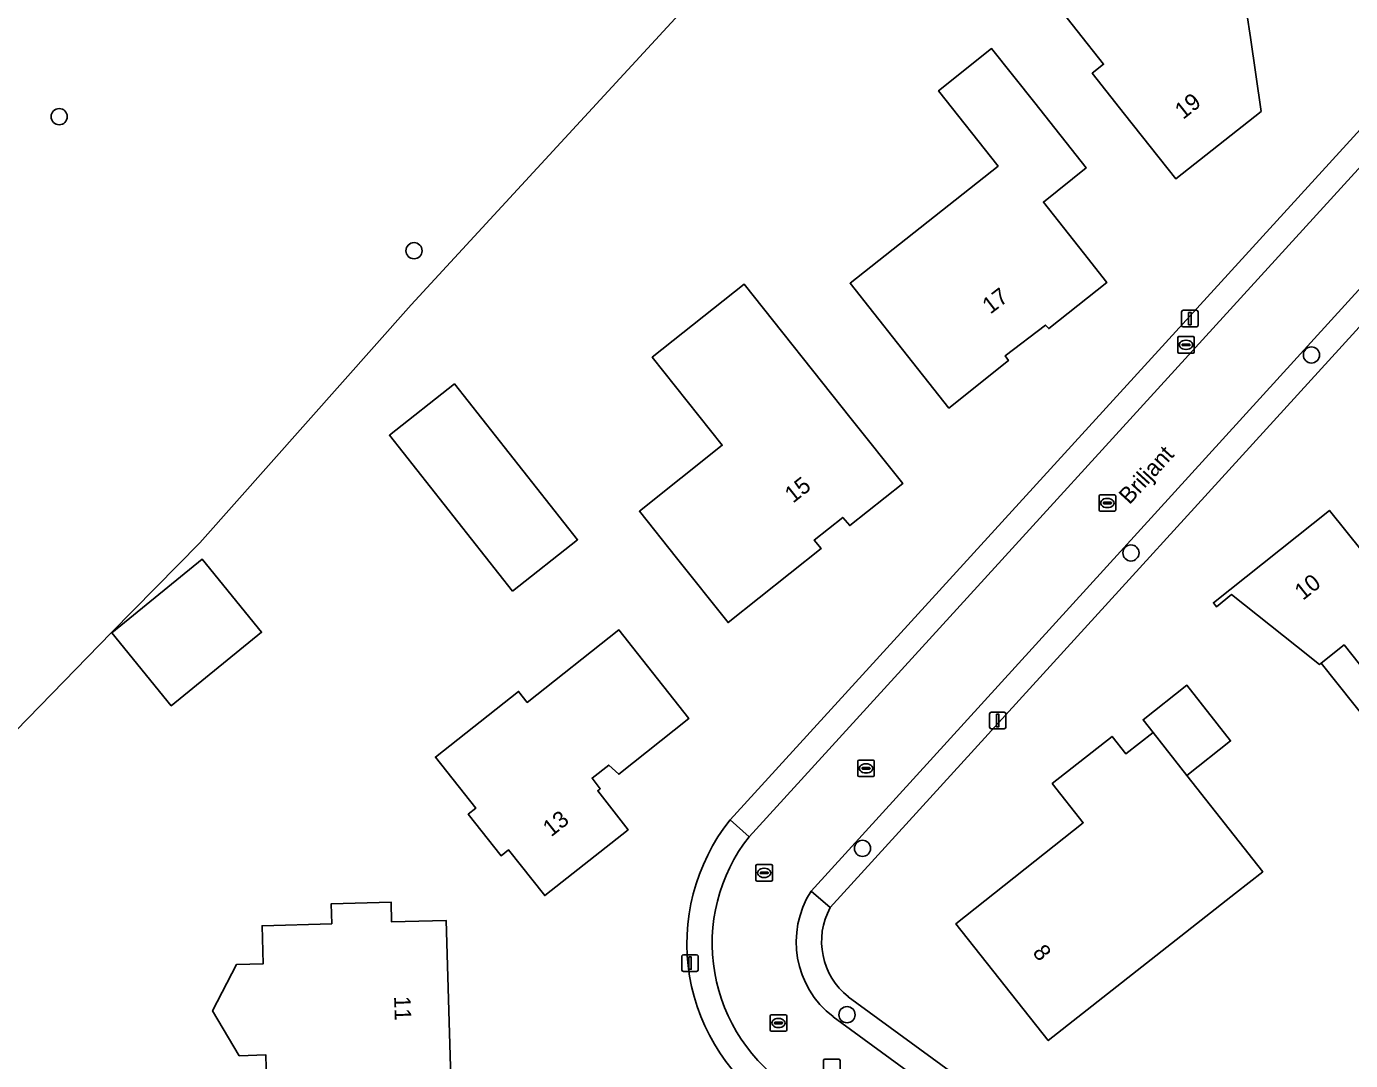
# Model space of a CAD drawing. Extents: x 159626 to 160723, y 388173 to 389416.
# Drawn here: x 160026.8 to 160106.8, y 388786.6 to 388849 of the extents above; entities that cross this region are included whole.
import ezdxf

# ---------------------------------------------------------------- set-up
doc = ezdxf.new("R2010")
doc.units = 0
for name, color, linetype in [('IMGEO_Boom', 7, 'Continuous'), ('IMGEO_Brandkraan', 7, 'Continuous'), ('IMGEO_Erf', 7, 'Continuous'), ('IMGEO_Kolk', 7, 'Continuous'), ('IMGEO_Lichtmast', 7, 'Continuous'), ('IMGEO_Loofbos', 7, 'Continuous'), ('IMGEO_Openbare_ruimte_label', 7, 'Continuous'), ('IMGEO_Pand', 7, 'Continuous'), ('IMGEO_Pand_nummerreeks', 7, 'Continuous'), ('IMGEO_Pand_overbouw', 7, 'Continuous'), ('IMGEO_Rijbaan_lokaal_open', 7, 'Continuous'), ('IMGEO_Rioolput', 7, 'Continuous'), ('IMGEO_Voetpad_open', 7, 'Continuous')]:
    doc.layers.add(name, color=color, linetype=linetype)

msp = doc.modelspace()

# ---------------------------------------------------------------- linework, layer by layer
at = {"layer": 'IMGEO_Boom'}
for centre in [(160028.743, 388843.581), (160050.189, 388835.481), (160104.423, 388829.186), (160093.514, 388817.227), (160077.292, 388799.381), (160076.355, 388789.334)]:
    msp.add_circle(centre, 0.489, dxfattribs=at)
at = {"layer": 'IMGEO_Brandkraan'}
for p, q in [((160096.342, 388829.371), (160096.342, 388830.223)), ((160096.417, 388830.297), (160097.269, 388830.297)), ((160096.83, 388830.077), (160096.855, 388830.077)), ((160097.343, 388830.223), (160097.343, 388829.371)), ((160097.269, 388829.297), (160096.417, 388829.297)), ((160096.601, 388829.791), (160096.601, 388829.803)), ((160097.039, 388829.754), (160096.641, 388829.754)), ((160096.644, 388829.84), (160097.042, 388829.84)), ((160096.853, 388829.517), (160096.828, 388829.517)), ((160097.085, 388829.803), (160097.085, 388829.791))]:
    msp.add_line(p, q, dxfattribs=at)
for points in [[(160096.342, 388829.371), (160096.342, 388830.223)], [(160096.417, 388830.297), (160097.269, 388830.297)], [(160097.343, 388830.223), (160097.343, 388829.371)], [(160097.269, 388829.297), (160096.417, 388829.297)]]:
    msp.add_lwpolyline(points, dxfattribs=at)
for centre, radius, start, end in [((160096.419, 388830.221), 0.0765, 91.55205, 178.44795), ((160096.419, 388830.221), 0.0765, 91.55205, 178.44795), ((160097.267, 388830.221), 0.0765, 1.55205, 88.44795), ((160097.267, 388830.221), 0.0765, 1.55205, 88.44795), ((160096.419, 388829.373), 0.0765, 181.55205, 268.44795), ((160096.419, 388829.373), 0.0765, 181.55205, 268.44795), ((160096.641, 388829.8), 0.0403, 85.87752, 175.75265), ((160096.638, 388829.79), 0.0366, 178.93798, 274.71019), ((160097.042, 388829.797), 0.043, 264.86636, 352.45326), ((160097.046, 388829.802), 0.0386, 1.73085, 96.63898), ((160097.267, 388829.373), 0.0765, 271.55205, 358.44795), ((160097.267, 388829.373), 0.0765, 271.55205, 358.44795)]:
    msp.add_arc(centre, radius, start, end, dxfattribs=at)
for centre, major_axis, ratio, start_param, end_param in [((160096.829, 388829.797), (-0.387, 0.002), 0.722429, 4.712389, 7.853982), ((160096.854, 388829.797), (-0.39, 0.002), 0.717154, 1.570796, 4.712389)]:
    msp.add_ellipse(centre, major_axis=major_axis, ratio=ratio, start_param=start_param, end_param=end_param, dxfattribs=at)
at = {"layer": 'IMGEO_Erf'}
for points in [[(160088.664, 388850.792), (160093.106, 388854.309), (160092.272, 388861.304), (160088.802, 388865.692), (160091.108, 388867.515), (160089.022, 388870.152), (160091.359, 388872), (160094.375, 388868.189), (160096.914, 388864.975), (160102.571, 388857.822), (160105.673, 388853.9), (160105.301, 388853.604), (160100.524, 388849.804), (160100.735, 388848.355), (160101.385, 388843.901), (160096.233, 388839.817), (160093.128, 388843.736), (160091.174, 388846.201), (160091.865, 388846.748)], [(160088.548, 388830.775), (160088.351, 388830.992), (160085.906, 388829.128), (160086.115, 388828.845), (160082.514, 388825.974), (160079.412, 388829.895), (160076.542, 388833.521), (160085.486, 388840.598), (160081.887, 388845.149), (160085.096, 388847.689), (160087.698, 388844.405), (160090.804, 388840.487), (160088.227, 388838.416), (160090.645, 388835.36), (160092.063, 388833.567)], [(160069.166, 388813.019), (160066.051, 388816.931), (160063.812, 388819.743), (160068.815, 388823.728), (160064.58, 388829.043), (160070.132, 388833.464), (160076.611, 388825.327), (160079.726, 388821.415), (160076.521, 388818.877), (160076.1, 388819.371), (160074.38, 388818.001), (160074.796, 388817.501)], [(160056.148, 388814.926), (160048.704, 388824.338), (160052.626, 388827.439), (160060.07, 388818.027)], [(160122.118, 388806.082), (160117.602, 388802.523), (160113.699, 388807.477), (160111.272, 388805.534), (160106.393, 388811.67), (160105.019, 388810.577), (160104.91, 388810.49), (160103.514, 388811.602), (160099.602, 388814.716), (160098.681, 388813.978), (160098.503, 388814.216), (160105.512, 388819.796), (160107.497, 388817.337), (160108.819, 388815.699), (160112.091, 388818.276), (160111.699, 388818.764), (160111.944, 388818.942), (160115.053, 388815.027), (160117.4, 388812.07)], [(160035.519, 388807.996), (160031.933, 388812.407), (160037.391, 388816.845), (160040.977, 388812.434)], [(160062.565, 388803.858), (160061.956, 388804.416), (160060.944, 388803.629), (160061.438, 388802.987), (160061.293, 388802.862), (160063.129, 388800.509), (160058.091, 388796.528), (160055.906, 388799.292), (160055.45, 388798.932), (160053.464, 388801.445), (160053.921, 388801.805), (160051.48, 388804.892), (160056.505, 388808.866), (160057.034, 388808.2), (160062.57, 388812.577), (160063.697, 388811.153), (160066.799, 388807.231)], [(160088.513, 388787.771), (160082.93, 388794.822), (160090.628, 388800.929), (160088.755, 388803.293), (160092.377, 388806.144), (160093.212, 388805.084), (160094.854, 388806.377), (160094.246, 388807.148), (160096.893, 388809.234), (160099.54, 388805.874), (160096.893, 388803.788), (160101.476, 388797.972), (160099.829, 388796.685)], [(160052.434, 388784.819), (160049.152, 388784.711), (160049.179, 388783.52), (160049.235, 388781.082), (160041.383, 388780.905), (160041.301, 388784.496), (160041.232, 388786.902), (160039.623, 388786.856), (160038.017, 388789.561), (160039.465, 388792.368), (160041.074, 388792.414), (160041.009, 388794.709), (160045.217, 388794.831), (160045.182, 388796.033), (160048.8, 388796.138), (160048.833, 388794.939), (160052.123, 388795.034)]]:
    msp.add_lwpolyline(points, close=True, dxfattribs=at)
for points in [[(160076.202, 388860.613), (160050.01, 388832.209), (160037.244, 388817.834), (160031.91, 388812.426), (160022.506, 388802.773)], [(160069.293, 388801.1), (160108.445, 388843.974)], [(160115.008, 388839.302), (160075.336, 388795.805)], [(160076.435, 388790.413), (160082.019, 388786.334), (160095.81, 388776.259), (160122.045, 388757.094)]]:
    msp.add_lwpolyline(points, dxfattribs=at)
for centre, radius, start, end in [((160078.637, 388793.64), 11.957, 141.39584, 237.65576), ((160079.106, 388793.765), 4.286, 151.58384, 231.45667)]:
    msp.add_arc(centre, radius, start, end, dxfattribs=at)
at = {"layer": 'IMGEO_Kolk'}
for p, q in [((160091.591, 388819.816), (160091.591, 388820.668)), ((160091.666, 388820.742), (160092.518, 388820.742)), ((160092.079, 388820.522), (160092.104, 388820.522)), ((160092.592, 388820.668), (160092.592, 388819.816)), ((160092.518, 388819.742), (160091.666, 388819.742)), ((160091.85, 388820.236), (160091.85, 388820.248)), ((160092.288, 388820.199), (160091.89, 388820.199)), ((160091.893, 388820.285), (160092.291, 388820.285)), ((160092.102, 388819.962), (160092.077, 388819.962)), ((160092.334, 388820.248), (160092.334, 388820.236)), ((160077.005, 388803.788), (160077.005, 388804.64)), ((160077.08, 388804.714), (160077.932, 388804.714)), ((160077.493, 388804.494), (160077.518, 388804.494)), ((160078.006, 388804.64), (160078.006, 388803.788)), ((160077.932, 388803.714), (160077.08, 388803.714)), ((160077.264, 388804.208), (160077.264, 388804.22)), ((160077.702, 388804.171), (160077.304, 388804.171)), ((160077.307, 388804.257), (160077.705, 388804.257)), ((160077.516, 388803.934), (160077.491, 388803.934)), ((160077.748, 388804.22), (160077.748, 388804.208)), ((160074.932, 388785.716), (160074.932, 388786.568)), ((160075.007, 388786.642), (160075.859, 388786.642)), ((160075.933, 388786.568), (160075.933, 388785.716))]:
    msp.add_line(p, q, dxfattribs=at)
for points in [[(160091.591, 388819.816), (160091.591, 388820.668)], [(160091.666, 388820.742), (160092.518, 388820.742)], [(160092.592, 388820.668), (160092.592, 388819.816)], [(160092.518, 388819.742), (160091.666, 388819.742)], [(160077.005, 388803.788), (160077.005, 388804.64)], [(160077.08, 388804.714), (160077.932, 388804.714)], [(160078.006, 388804.64), (160078.006, 388803.788)], [(160077.932, 388803.714), (160077.08, 388803.714)], [(160074.932, 388785.716), (160074.932, 388786.568)], [(160075.007, 388786.642), (160075.859, 388786.642)], [(160075.933, 388786.568), (160075.933, 388785.716)]]:
    msp.add_lwpolyline(points, dxfattribs=at)
for centre, radius, start, end in [((160091.668, 388820.666), 0.0765, 91.55205, 178.44795), ((160091.668, 388820.666), 0.0765, 91.55205, 178.44795), ((160092.516, 388820.666), 0.0765, 1.55205, 88.44795), ((160092.516, 388820.666), 0.0765, 1.55205, 88.44795), ((160091.668, 388819.818), 0.0765, 181.55205, 268.44795), ((160091.668, 388819.818), 0.0765, 181.55205, 268.44795), ((160091.89, 388820.245), 0.0403, 85.87752, 175.75265), ((160091.887, 388820.235), 0.0366, 178.93798, 274.71019), ((160092.291, 388820.242), 0.043, 264.86636, 352.45326), ((160092.295, 388820.247), 0.0386, 1.73085, 96.63898), ((160092.516, 388819.818), 0.0765, 271.55205, 358.44795), ((160092.516, 388819.818), 0.0765, 271.55205, 358.44795), ((160077.082, 388804.638), 0.0765, 91.55205, 178.44795), ((160077.082, 388804.638), 0.0765, 91.55205, 178.44795), ((160077.93, 388804.638), 0.0765, 1.55205, 88.44795), ((160077.93, 388804.638), 0.0765, 1.55205, 88.44795), ((160077.082, 388803.79), 0.0765, 181.55205, 268.44795), ((160077.082, 388803.79), 0.0765, 181.55205, 268.44795), ((160077.304, 388804.217), 0.0403, 85.87752, 175.75265), ((160077.301, 388804.207), 0.0366, 178.93798, 274.71019), ((160077.705, 388804.214), 0.043, 264.86636, 352.45326), ((160077.709, 388804.219), 0.0386, 1.73085, 96.63898), ((160077.93, 388803.79), 0.0765, 271.55205, 358.44795), ((160077.93, 388803.79), 0.0765, 271.55205, 358.44795), ((160075.009, 388786.566), 0.0765, 91.55205, 178.44795), ((160075.009, 388786.566), 0.0765, 91.55205, 178.44795), ((160075.857, 388786.566), 0.0765, 1.55205, 88.44795), ((160075.857, 388786.566), 0.0765, 1.55205, 88.44795)]:
    msp.add_arc(centre, radius, start, end, dxfattribs=at)
for centre, major_axis, ratio, start_param, end_param in [((160092.078, 388820.242), (-0.387, 0.002), 0.722429, 4.712389, 7.853982), ((160092.103, 388820.242), (-0.39, 0.002), 0.717154, 1.570796, 4.712389), ((160077.492, 388804.214), (-0.387, 0.002), 0.722429, 4.712389, 7.853982), ((160077.517, 388804.214), (-0.39, 0.002), 0.717154, 1.570796, 4.712389)]:
    msp.add_ellipse(centre, major_axis=major_axis, ratio=ratio, start_param=start_param, end_param=end_param, dxfattribs=at)
at = {"layer": 'IMGEO_Lichtmast'}
for p, q in [((160096.578, 388830.983), (160096.578, 388831.783)), ((160096.578, 388831.783), (160096.578, 388830.983)), ((160096.678, 388831.883), (160097.468, 388831.883)), ((160097.468, 388831.883), (160096.678, 388831.883)), ((160097.568, 388831.783), (160097.568, 388830.983)), ((160097.568, 388830.983), (160097.568, 388831.783)), ((160097.468, 388830.883), (160096.678, 388830.883)), ((160096.678, 388830.883), (160097.468, 388830.883)), ((160084.968, 388806.704), (160084.968, 388807.504)), ((160084.968, 388807.504), (160084.968, 388806.704)), ((160085.068, 388807.604), (160085.858, 388807.604)), ((160085.858, 388807.604), (160085.068, 388807.604)), ((160085.958, 388807.504), (160085.958, 388806.704)), ((160085.958, 388806.704), (160085.958, 388807.504)), ((160085.858, 388806.604), (160085.068, 388806.604)), ((160085.068, 388806.604), (160085.858, 388806.604)), ((160066.371, 388792.052), (160066.371, 388792.852)), ((160066.371, 388792.852), (160066.371, 388792.052)), ((160066.471, 388792.952), (160067.261, 388792.952)), ((160067.261, 388792.952), (160066.471, 388792.952)), ((160067.361, 388792.852), (160067.361, 388792.052)), ((160067.361, 388792.052), (160067.361, 388792.852)), ((160067.261, 388791.952), (160066.471, 388791.952)), ((160066.471, 388791.952), (160067.261, 388791.952))]:
    msp.add_line(p, q, dxfattribs=at)
for points in [[(160096.998, 388831.758), (160097.148, 388831.758), (160097.148, 388831.008), (160096.998, 388831.008), (160096.998, 388831.758)], [(160085.388, 388807.479), (160085.538, 388807.479), (160085.538, 388806.729), (160085.388, 388806.729), (160085.388, 388807.479)], [(160066.791, 388792.827), (160066.941, 388792.827), (160066.941, 388792.077), (160066.791, 388792.077), (160066.791, 388792.827)]]:
    msp.add_lwpolyline(points, dxfattribs=at)
for centre, start, end in [((160096.678, 388831.783), 90, 180), ((160096.678, 388831.783), 90, 180), ((160097.468, 388831.783), 0, 90), ((160097.468, 388831.783), 360, 90), ((160096.678, 388830.983), 180, 270), ((160096.678, 388830.983), 180, 270), ((160097.468, 388830.983), 270, 0), ((160097.468, 388830.983), 270, 0), ((160085.068, 388807.504), 90, 180), ((160085.068, 388807.504), 90, 180), ((160085.858, 388807.504), 0, 90), ((160085.858, 388807.504), 360, 90), ((160085.068, 388806.704), 180, 270), ((160085.068, 388806.704), 180, 270), ((160085.858, 388806.704), 270, 0), ((160085.858, 388806.704), 270, 0), ((160066.471, 388792.852), 90, 180), ((160066.471, 388792.852), 90, 180), ((160067.261, 388792.852), 0, 90), ((160067.261, 388792.852), 360, 90), ((160066.471, 388792.052), 180, 270), ((160066.471, 388792.052), 180, 270), ((160067.261, 388792.052), 270, 0), ((160067.261, 388792.052), 270, 0)]:
    msp.add_arc(centre, 0.1, start, end, dxfattribs=at)
at = {"layer": 'IMGEO_Loofbos'}
msp.add_lwpolyline([(159961.878, 388852.441), (159958.535, 388843.769), (159954.828, 388836.356), (159967.427, 388826.943), (159981.014, 388816.331), (159991.391, 388807.51), (160014.595, 388792.981), (160022.506, 388802.773), (160031.91, 388812.426), (160037.244, 388817.834), (160050.01, 388832.209), (160076.202, 388860.613)], dxfattribs=at)
at = {"layer": 'IMGEO_Pand'}
for points in [[(160094.375, 388868.189), (160091.359, 388872), (160089.022, 388870.152), (160091.108, 388867.515), (160088.802, 388865.692), (160092.272, 388861.304), (160093.106, 388854.309), (160088.664, 388850.792), (160091.865, 388846.748), (160091.174, 388846.201), (160093.128, 388843.736), (160096.233, 388839.817), (160101.385, 388843.901), (160100.735, 388848.355), (160100.524, 388849.804), (160105.301, 388853.604), (160105.673, 388853.9), (160102.571, 388857.822), (160096.914, 388864.975)], [(160090.804, 388840.487), (160087.698, 388844.405), (160085.096, 388847.689), (160081.887, 388845.149), (160085.486, 388840.598), (160076.542, 388833.521), (160079.412, 388829.895), (160082.514, 388825.974), (160086.115, 388828.845), (160085.906, 388829.128), (160088.351, 388830.992), (160088.548, 388830.775), (160092.063, 388833.567), (160090.645, 388835.36), (160088.227, 388838.416)], [(160076.611, 388825.327), (160070.132, 388833.464), (160064.58, 388829.043), (160068.815, 388823.728), (160063.812, 388819.743), (160066.051, 388816.931), (160069.166, 388813.019), (160074.796, 388817.501), (160074.38, 388818.001), (160076.1, 388819.371), (160076.521, 388818.877), (160079.726, 388821.415)], [(160056.148, 388814.926), (160060.07, 388818.027), (160052.626, 388827.439), (160048.704, 388824.338)], [(160117.4, 388812.07), (160115.053, 388815.027), (160111.944, 388818.942), (160111.699, 388818.764), (160112.091, 388818.276), (160108.819, 388815.699), (160107.497, 388817.337), (160105.512, 388819.796), (160098.503, 388814.216), (160098.681, 388813.978), (160099.602, 388814.716), (160103.514, 388811.602), (160104.91, 388810.49), (160105.019, 388810.577), (160106.393, 388811.67), (160111.272, 388805.534), (160113.699, 388807.477), (160117.602, 388802.523), (160122.118, 388806.082)], [(160031.933, 388812.407), (160035.519, 388807.996), (160040.977, 388812.434), (160037.391, 388816.845)], [(160053.464, 388801.445), (160055.45, 388798.932), (160055.906, 388799.292), (160058.091, 388796.528), (160063.129, 388800.509), (160061.293, 388802.862), (160061.438, 388802.987), (160060.944, 388803.629), (160061.956, 388804.416), (160062.565, 388803.858), (160066.799, 388807.231), (160063.697, 388811.153), (160062.57, 388812.577), (160057.034, 388808.2), (160056.505, 388808.866), (160051.48, 388804.892), (160053.921, 388801.805)], [(160094.854, 388806.377), (160096.893, 388803.788), (160099.54, 388805.874), (160096.893, 388809.234), (160094.246, 388807.148)], [(160101.476, 388797.972), (160096.893, 388803.788), (160094.854, 388806.377), (160093.212, 388805.084), (160092.377, 388806.144), (160088.755, 388803.293), (160090.628, 388800.929), (160082.93, 388794.822), (160088.513, 388787.771), (160099.829, 388796.685)], [(160041.301, 388784.496), (160041.383, 388780.905), (160049.235, 388781.082), (160049.179, 388783.52), (160049.152, 388784.711), (160052.434, 388784.819), (160052.123, 388795.034), (160048.833, 388794.939), (160048.8, 388796.138), (160045.182, 388796.033), (160045.217, 388794.831), (160041.009, 388794.709), (160041.074, 388792.414), (160039.465, 388792.368), (160038.017, 388789.561), (160039.623, 388786.856), (160041.232, 388786.902)]]:
    msp.add_lwpolyline(points, close=True, dxfattribs=at)
at = {"layer": 'IMGEO_Pand_overbouw'}
msp.add_lwpolyline([(160105.019, 388810.577), (160109.902, 388804.437), (160111.272, 388805.534), (160106.393, 388811.67)], close=True, dxfattribs=at)
at = {"layer": 'IMGEO_Rijbaan_lokaal_open'}
for points in [[(160109.545, 388842.928), (160070.436, 388800.085)], [(160074.191, 388796.799), (160113.844, 388840.308)], [(160073.065, 388784.827), (160101.51, 388764.086), (160104.43, 388768.091), (160075.513, 388789.216)]]:
    msp.add_lwpolyline(points, dxfattribs=at)
for centre, radius, start, end in [((160078.629, 388793.641), 10.423, 141.81513, 237.73736), ((160078.954, 388793.723), 5.67, 147.13943, 232.63937)]:
    msp.add_arc(centre, radius, start, end, dxfattribs=at)
at = {"layer": 'IMGEO_Rioolput'}
for p, q in [((160070.845, 388797.474), (160070.845, 388798.326)), ((160070.92, 388798.4), (160071.772, 388798.4)), ((160071.333, 388798.18), (160071.358, 388798.18)), ((160071.846, 388798.326), (160071.846, 388797.474)), ((160071.772, 388797.4), (160070.92, 388797.4)), ((160071.104, 388797.894), (160071.104, 388797.906)), ((160071.542, 388797.857), (160071.144, 388797.857)), ((160071.147, 388797.943), (160071.545, 388797.943)), ((160071.356, 388797.62), (160071.331, 388797.62)), ((160071.588, 388797.906), (160071.588, 388797.894)), ((160071.787, 388789.333), (160072.639, 388789.333)), ((160071.712, 388788.407), (160071.712, 388789.259)), ((160071.971, 388788.827), (160071.971, 388788.839)), ((160072.409, 388788.79), (160072.011, 388788.79)), ((160072.014, 388788.876), (160072.412, 388788.876)), ((160072.223, 388788.553), (160072.198, 388788.553)), ((160072.2, 388789.113), (160072.225, 388789.113)), ((160072.455, 388788.839), (160072.455, 388788.827)), ((160072.713, 388789.259), (160072.713, 388788.407)), ((160072.639, 388788.333), (160071.787, 388788.333))]:
    msp.add_line(p, q, dxfattribs=at)
for points in [[(160070.845, 388797.474), (160070.845, 388798.326)], [(160070.92, 388798.4), (160071.772, 388798.4)], [(160071.846, 388798.326), (160071.846, 388797.474)], [(160071.772, 388797.4), (160070.92, 388797.4)], [(160071.787, 388789.333), (160072.639, 388789.333)], [(160071.712, 388788.407), (160071.712, 388789.259)], [(160072.713, 388789.259), (160072.713, 388788.407)], [(160072.639, 388788.333), (160071.787, 388788.333)]]:
    msp.add_lwpolyline(points, dxfattribs=at)
for centre, radius, start, end in [((160070.922, 388798.324), 0.0765, 91.55205, 178.44795), ((160070.922, 388798.324), 0.0765, 91.55205, 178.44795), ((160071.77, 388798.324), 0.0765, 1.55205, 88.44795), ((160071.77, 388798.324), 0.0765, 1.55205, 88.44795), ((160070.922, 388797.476), 0.0765, 181.55205, 268.44795), ((160070.922, 388797.476), 0.0765, 181.55205, 268.44795), ((160071.144, 388797.903), 0.0403, 85.87752, 175.75265), ((160071.141, 388797.893), 0.0366, 178.93798, 274.71019), ((160071.545, 388797.9), 0.043, 264.86636, 352.45326), ((160071.549, 388797.905), 0.0386, 1.73085, 96.63898), ((160071.77, 388797.476), 0.0765, 271.55205, 358.44795), ((160071.77, 388797.476), 0.0765, 271.55205, 358.44795), ((160071.789, 388789.257), 0.0765, 91.55205, 178.44795), ((160071.789, 388789.257), 0.0765, 91.55205, 178.44795), ((160072.637, 388789.257), 0.0765, 1.55205, 88.44795), ((160072.637, 388789.257), 0.0765, 1.55205, 88.44795), ((160072.011, 388788.836), 0.0403, 85.87752, 175.75265), ((160072.008, 388788.826), 0.0366, 178.93798, 274.71019), ((160072.412, 388788.833), 0.043, 264.86636, 352.45326), ((160072.416, 388788.838), 0.0386, 1.73085, 96.63898), ((160071.789, 388788.409), 0.0765, 181.55205, 268.44795), ((160071.789, 388788.409), 0.0765, 181.55205, 268.44795), ((160072.637, 388788.409), 0.0765, 271.55205, 358.44795), ((160072.637, 388788.409), 0.0765, 271.55205, 358.44795)]:
    msp.add_arc(centre, radius, start, end, dxfattribs=at)
for centre, major_axis, ratio, start_param, end_param in [((160071.332, 388797.9), (-0.387, 0.002), 0.722429, 4.712389, 7.853982), ((160071.357, 388797.9), (-0.39, 0.002), 0.717154, 1.570796, 4.712389), ((160072.199, 388788.833), (-0.387, 0.002), 0.722429, 4.712389, 7.853982), ((160072.224, 388788.833), (-0.39, 0.002), 0.717154, 1.570796, 4.712389)]:
    msp.add_ellipse(centre, major_axis=major_axis, ratio=ratio, start_param=start_param, end_param=end_param, dxfattribs=at)
at = {"layer": 'IMGEO_Voetpad_open'}
for points in [[(160108.445, 388843.974), (160069.293, 388801.1), (160070.436, 388800.085), (160109.545, 388842.928)], [(160113.844, 388840.308), (160074.191, 388796.799), (160075.336, 388795.805), (160115.008, 388839.302)], [(160070.436, 388800.085), (160069.293, 388801.1)], [(160075.336, 388795.805), (160074.191, 388796.799)], [(160082.019, 388786.334), (160076.435, 388790.413)], [(160075.513, 388789.216), (160104.43, 388768.091), (160106.649, 388766.469), (160121.163, 388755.866)]]:
    msp.add_lwpolyline(points, dxfattribs=at)
for centre, radius, start, end in [((160078.637, 388793.64), 11.957, 141.39584, 237.65576), ((160078.629, 388793.641), 10.423, 141.81513, 237.73736), ((160078.954, 388793.723), 5.67, 147.13943, 232.63937), ((160079.106, 388793.765), 4.286, 151.58384, 231.45667)]:
    msp.add_arc(centre, radius, start, end, dxfattribs=at)

# ---------------------------------------------------------------- texts
at = {"layer": 'IMGEO_Openbare_ruimte_label'}
msp.add_text('Briljant', height=1, rotation=47.63383, dxfattribs=at).set_placement((160093.427, 388820.103))
at = {"layer": 'IMGEO_Pand_nummerreeks'}
for s, rotation, p in [('19', 38.40393, (160096.668, 388843.377)), ('17', 37.32089, (160085.016, 388831.618)), ('15', 38.53773, (160073.094, 388820.198)), ('10', 38.52568, (160103.908, 388814.328)), ('13', 38.3156, (160058.471, 388800.04)), ('8', 308.37077, (160087.528, 388793.074)), ('11', 271.74386, (160048.981, 388790.448))]:
    msp.add_text(s, height=1, rotation=rotation, dxfattribs=at).set_placement(p)

doc.saveas('drawing.dxf')
